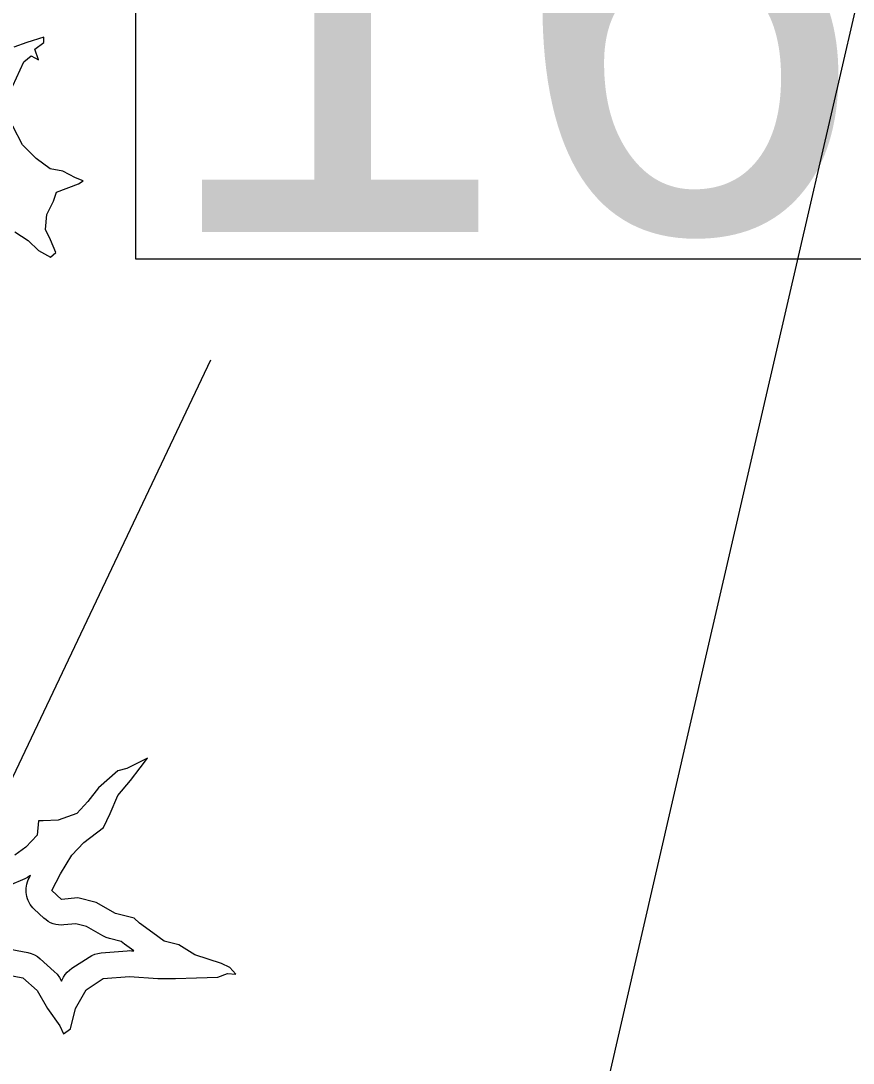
# Model space of a CAD drawing. Extents: x 1950930 to 2061844, y 904556 to 1017002.
# Drawn here: x 1973880 to 1976309, y 989253 to 992293 of the extents above; entities that cross this region are included whole.
import ezdxf

# ---------------------------------------------------------------- set-up
doc = ezdxf.new("R2010")
doc.units = 0
for name, color, linetype in [('Exist Hydrographic Buffer Line', 7, 'Continuous'), ('Exist Hydrographic Lake Shore', 7, 'Continuous'), ('Exist Road Non-System Type 51 Label', 7, 'Continuous'), ('Exist Road Secondary Mileage Hundredths English Label', 7, 'Continuous'), ('Exist Utilities Electrical Transmission Line', 7, 'Continuous')]:
    doc.layers.add(name, color=color, linetype=linetype)

msp = doc.modelspace()

# ---------------------------------------------------------------- linework, layer by layer
at = {"layer": 'Exist Hydrographic Buffer Line'}
msp.add_lwpolyline([(1973833.2, 989588.9), (1973900.7, 989575.8), (1973910.5, 989573.2), (1973919.8, 989569.4), (1973928.6, 989564.3), (1973936.5, 989558.1), (1973977.9, 989521), (1973986, 989512.5), (1973992.7, 989502.9), (1973998.8, 989492.5), (1974005.2, 989503.9), (1974010, 989511.5), (1974015.8, 989518.5), (1974022.4, 989524.7), (1974029.6, 989530.1), (1974079.7, 989562.8), (1974087.8, 989567.4), (1974096.3, 989570.9), (1974105.2, 989573.4), (1974114.3, 989574.7), (1974190.6, 989581.3), (1974196.7, 989581.5), (1974202.9, 989581.3), (1974209.9, 989580.8), (1974182.5, 989600.6), (1974177.8, 989604.3), (1974173.4, 989608.4), (1974173.1, 989608.6), (1974139.2, 989616.8), (1974128.9, 989620.1), (1974119.2, 989624.8), (1974071.8, 989652.1), (1974041, 989659.7), (1974005.5, 989656.5), (1973997.7, 989656.2), (1973989.8, 989656.7), (1973982.1, 989658), (1973974.6, 989660.1), (1973967.3, 989663), (1973960.4, 989666.7), (1973953.8, 989671), (1973947.8, 989676.1), (1973919.5, 989702.2), (1973915.1, 989706.6), (1973911.1, 989711.4), (1973907.5, 989716.4), (1973904.3, 989721.7), (1973901.6, 989727.3), (1973899.4, 989733.1), (1973897.6, 989739.1), (1973896.4, 989745.1), (1973895.6, 989751.3), (1973895.4, 989757.5), (1973895.7, 989763.7), (1973896.4, 989769.9), (1973897.7, 989775.9), (1973899.5, 989781.9), (1973901.8, 989787.6), (1973904.5, 989793.2), (1973908.5, 989800.5), (1973906.9, 989799.3), (1973899.7, 989794.7), (1973892.1, 989790.9), (1973846.3, 989771.2)], dxfattribs=at)
at = {"layer": 'Exist Hydrographic Lake Shore'}
for points in [[(1973857.1, 992103.6), (1973888.7, 992173.3), (1973910.5, 992190.8), (1973932.2, 992179.9), (1973921.4, 992210.4), (1973947.5, 992230), (1973947.5, 992245.3), (1973897.4, 992230), (1973860.3, 992216.9)], [(1974003.1, 991855), (1973966, 991861.5), (1973924.6, 991892), (1973885.4, 991931.3), (1973857.1, 991985.8)], [(1973862.5, 991678.4), (1973901.7, 991652.2), (1973932.2, 991623.8), (1973967.1, 991604.2), (1973982.4, 991617.3), (1973967.1, 991654.4), (1973951.9, 991684.9), (1973956.2, 991728.5), (1973975.8, 991767.8), (1973984.5, 991793.9), (1974048.8, 991817.9), (1974061.9, 991826.6), (1974040.1, 991835.4), (1974003.1, 991855)], [(1973818.9, 989515.3), (1973886.5, 989502.2), (1973927.9, 989465.1), (1973958.4, 989412.8), (1973994.4, 989362.6), (1974005.2, 989338.6), (1974024.9, 989353.9), (1974040.1, 989412.8), (1974070.6, 989467.3), (1974120.7, 989500), (1974197, 989506.5), (1974279.8, 989500), (1974332.1, 989500), (1974393.1, 989502.2), (1974455.2, 989504.4), (1974483.5, 989515.3), (1974507.5, 989513.1), (1974490.1, 989532.7), (1974466.1, 989543.6), (1974387.7, 989569.8), (1974341.9, 989598.1), (1974298.3, 989609), (1974265.6, 989633), (1974226.4, 989661.4), (1974211.2, 989676.6), (1974156.7, 989689.7), (1974100, 989722.4), (1974046.6, 989735.5), (1973998.7, 989731.1), (1973970.4, 989757.3), (1973996.5, 989805.3), (1974029.2, 989859.8), (1974064.1, 989896.9), (1974121.8, 989940.5), (1974141.4, 989981.9), (1974163.2, 990034.2), (1974200.3, 990077.8), (1974228.6, 990114.9), (1974250.4, 990143.3), (1974189.4, 990112.7)], [(1974189.4, 990112.7), (1974163.2, 990106.2), (1974106.6, 990056), (1974076.1, 990016.8), (1974043.4, 989981.9), (1973988.9, 989962.3), (1973945.3, 989960.1), (1973932.2, 989960.1), (1973927.9, 989918.7), (1973895.2, 989883.8), (1973862.5, 989859.8)]]:
    msp.add_lwpolyline(points, dxfattribs=at)
at = {"layer": 'Exist Road Secondary Mileage Hundredths English Label'}
msp.add_line((1972858.7, 987985.6), (1974434.5, 991304.8), dxfattribs=at)
msp.add_lwpolyline([(1974216, 993127.8), (1976792.6, 993127.8), (1976792.6, 991598.5), (1974216, 991598.5)], close=True, dxfattribs=at)
at = {"layer": 'Exist Utilities Electrical Transmission Line'}
for p, q in [((1975882.6, 990450.1), (1976149.9, 991606.2)), ((1975425.6, 988473.5), (1975882.6, 990450.1))]:
    msp.add_line(p, q, dxfattribs=at)
msp.add_lwpolyline([(1976149.9, 991606.2), (1976342.5, 992439.5), (1977501.8, 993151.1), (1978635.2, 993458.5)], dxfattribs=at)

# ---------------------------------------------------------------- texts
at = {"layer": 'Exist Road Non-System Type 51 Label'}
msp.add_text('  ROXBORO PLANT RD', height=95, rotation=49.5191, dxfattribs=at).set_placement((1973478, 992115.7))
at = {"layer": 'Exist Road Secondary Mileage Hundredths English Label'}
msp.add_text('16', height=1400, dxfattribs=at).set_placement((1974266.2, 991677.6))

doc.saveas('drawing.dxf')
